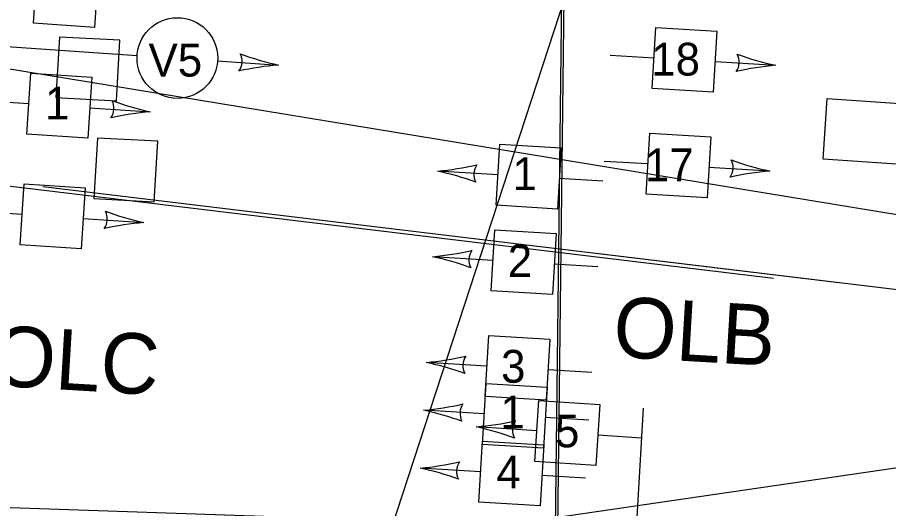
# Model space of a CAD drawing. Extents: x 647787 to 668496, y 640478 to 654412.
# Drawn here: x 661833.4 to 661919.8, y 647296.2 to 647344.9 of the extents above; entities that cross this region are included whole.
import ezdxf

# ---------------------------------------------------------------- set-up
doc = ezdxf.new("R2010")
doc.units = 0
for name, color, linetype in [('Default', 7, 'Continuous'), ('TEMP_DETECTION ZONE', 7, 'Continuous'), ('TEMP_DETECTION_ZONE_STAGE 5', 7, 'Continuous'), ('TEMP_SIGNAL_HEAD_STAGE 1A', 7, 'Continuous'), ('TEMP_SIGNAL_HEAD_STAGE 2', 7, 'Continuous'), ('TEMP_SIGNAL_HEAD_Stage 3', 7, 'Continuous'), ('TEMP_SIGNAL_HEAD_STAGE4', 7, 'Continuous'), ('TEMP_SIGNAL_POLES_STAGE 1A', 7, 'Continuous'), ('TEMP_SIGNAL_POLES_STAGE 5', 7, 'Continuous'), ('TEMP_SIGNAL_POLES_STAGES 3-4', 7, 'Continuous'), ('TEXT_TEMP_SIGNAL_POLES_STAGE 2', 7, 'Continuous'), ('TEXT_TEMP_SIGNAL_POLES_STAGE 3', 7, 'Continuous'), ('TEXT_TEMP_SIGNAL_POLES_STAGE 4', 7, 'Continuous'), ('TEXT_TEMP_SIGNAL_POLES_STAGE 5', 7, 'Continuous')]:
    doc.layers.add(name, color=color, linetype=linetype)

msp = doc.modelspace()

# ---------------------------------------------------------------- linework, layer by layer
at = {"layer": 'Default'}
for points in [[(661974.831, 647316.484), (661742.966, 647354.548)], [(662136.439, 647331.769), (661882.019, 647294.613), (661114.402, 647320.889)], [(661908.383, 647319.044), (661829.705, 647328.535)], [(661914.592, 647318.664), (661835.914, 647328.156)], [(662008.146, 647307.378), (661891.054, 647321.504)], [(662008.146, 647307.378), (661891.054, 647321.504)], [(662008.146, 647307.378), (661891.054, 647321.504)]]:
    msp.add_lwpolyline(points, dxfattribs=at)
at = {"layer": 'TEMP_DETECTION ZONE'}
for points in [[(661837.589, 647342.99), (661837.227, 647337.001), (661843.219, 647336.689), (661843.581, 647342.679)], [(661837.589, 647342.99), (661837.227, 647337.001), (661843.219, 647336.689), (661843.581, 647342.679)], [(661841.335, 647332.974), (661840.974, 647326.985), (661846.966, 647326.673), (661847.327, 647332.663)], [(661841.335, 647332.974), (661840.974, 647326.985), (661846.966, 647326.673), (661847.327, 647332.663)]]:
    msp.add_lwpolyline(points, close=True, dxfattribs=at)
at = {"layer": 'TEMP_DETECTION_ZONE_STAGE 5'}
msp.add_lwpolyline([(661913.308, 647330.907), (661913.717, 647336.893), (661963.601, 647333.483), (661963.192, 647327.497)], close=True, dxfattribs=at)
at = {"layer": 'TEMP_SIGNAL_HEAD_STAGE 1A'}
for p, q in [((661887.773, 647381.037), (661886.269, 647256.083)), ((661887.773, 647381.037), (661886.269, 647256.083)), ((661888.023, 647381.022), (661886.519, 647256.068)), ((661888.023, 647381.022), (661886.519, 647256.068))]:
    msp.add_line(p, q, dxfattribs=at)
at = {"layer": 'TEMP_SIGNAL_HEAD_STAGE 2'}
for p, q in [((661892.204, 647341.191), (661896.543, 647340.929)), ((661902.595, 647340.564), (661908.625, 647340.2)), ((661891.592, 647330.708), (661895.931, 647330.447)), ((661881.084, 647329.339), (661875.055, 647329.703)), ((661901.983, 647330.082), (661908.012, 647329.718)), ((661891.475, 647328.712), (661887.136, 647328.974)), ((661880.589, 647320.854), (661874.559, 647321.217)), ((661890.98, 647320.227), (661886.641, 647320.489)), ((661879.977, 647310.371), (661873.947, 647310.735)), ((661890.368, 647309.744), (661886.029, 647310.006)), ((661879.364, 647299.889), (661873.335, 647300.253)), ((661889.756, 647299.262), (661885.416, 647299.524))]:
    msp.add_line(p, q, dxfattribs=at)
for points in [[(661896.36, 647337.902), (661896.726, 647343.956), (661902.778, 647343.591), (661902.412, 647337.537)], [(661895.748, 647327.42), (661896.113, 647333.473), (661902.165, 647333.108), (661901.8, 647327.055)], [(661887.319, 647332.001), (661886.954, 647325.947), (661880.902, 647326.313), (661881.267, 647332.366)], [(661886.823, 647323.515), (661886.458, 647317.462), (661880.406, 647317.827), (661880.771, 647323.88)], [(661886.211, 647313.033), (661885.846, 647306.979), (661879.794, 647307.344), (661880.159, 647313.398)], [(661885.599, 647302.55), (661885.234, 647296.497), (661879.182, 647296.862), (661879.547, 647302.916)]]:
    msp.add_lwpolyline(points, close=True, dxfattribs=at)
for centre, radius, start, end in [((661903.367, 647340.516), 1.629, 324.70052, 28.39516), ((661914.783, 647369.021), 29.472, 250.20141, 257.93952), ((661911.273, 647310.846), 29.472, 95.15616, 102.89427), ((661872.406, 647359.057), 29.472, 275.15616, 282.89427), ((661880.312, 647329.387), 1.629, 144.70052, 208.39516), ((661902.755, 647330.034), 1.629, 324.70052, 28.39516), ((661914.171, 647358.539), 29.472, 250.20141, 257.93952), ((661868.896, 647300.882), 29.472, 70.20141, 77.93952), ((661910.661, 647300.364), 29.472, 95.15616, 102.89427), ((661871.91, 647350.571), 29.472, 275.15616, 282.89427), ((661879.816, 647320.901), 1.629, 144.70052, 208.39516), ((661868.401, 647292.397), 29.472, 70.20141, 77.93952), ((661871.298, 647340.088), 29.472, 275.15616, 282.89427), ((661879.204, 647310.418), 1.629, 144.70052, 208.39516), ((661867.789, 647281.914), 29.472, 70.20141, 77.93952), ((661870.686, 647329.606), 29.472, 275.15616, 282.89427), ((661878.592, 647299.936), 1.629, 144.70052, 208.39516), ((661867.177, 647271.432), 29.472, 70.20141, 77.93952)]:
    msp.add_arc(centre, radius, start, end, dxfattribs=at)
at = {"layer": 'TEMP_SIGNAL_HEAD_Stage 3'}
for p, q in [((661879.7, 647305.629), (661873.67, 647305.993)), ((661890.091, 647305.002), (661885.752, 647305.264))]:
    msp.add_line(p, q, dxfattribs=at)
msp.add_lwpolyline([(661885.934, 647308.291), (661885.569, 647302.237), (661879.517, 647302.602), (661879.882, 647308.656)], close=True, dxfattribs=at)
for centre, radius, start, end in [((661871.021, 647335.346), 29.472, 275.15616, 282.89427), ((661867.512, 647277.172), 29.472, 70.20141, 77.93952), ((661878.927, 647305.676), 1.629, 144.70052, 208.39516)]:
    msp.add_arc(centre, radius, start, end, dxfattribs=at)
at = {"layer": 'TEMP_SIGNAL_HEAD_STAGE4'}
for p, q in [((661879.7, 647305.629), (661873.67, 647305.993)), ((661890.091, 647305.002), (661885.752, 647305.264))]:
    msp.add_line(p, q, dxfattribs=at)
msp.add_lwpolyline([(661885.934, 647308.291), (661885.569, 647302.237), (661879.517, 647302.602), (661879.882, 647308.656)], close=True, dxfattribs=at)
for centre, radius, start, end in [((661871.021, 647335.346), 29.472, 275.15616, 282.89427), ((661867.512, 647277.172), 29.472, 70.20141, 77.93952), ((661878.927, 647305.676), 1.629, 144.70052, 208.39516)]:
    msp.add_arc(centre, radius, start, end, dxfattribs=at)
at = {"layer": 'TEMP_SIGNAL_POLES_STAGE 1A'}
for p, q in [((661830.661, 647342.186), (661840.96, 647341.482)), ((661840.96, 647341.482), (661845.28, 647341.187)), ((661853.262, 647340.641), (661859.312, 647340.227)), ((661830.199, 647336.705), (661834.535, 647336.409)), ((661840.584, 647335.995), (661846.611, 647335.584)), ((661829.536, 647325.725), (661833.873, 647325.428)), ((661839.921, 647325.015), (661845.948, 647324.603)), ((661895.478, 647306.186), (661892.345, 647254.281)), ((661884.914, 647303.941), (661878.888, 647304.353)), ((661895.3, 647303.231), (661890.963, 647303.528))]:
    msp.add_line(p, q, dxfattribs=at)
for points in [[(661834.992, 647344.364), (661835.405, 647350.414), (661841.454, 647350.001), (661841.041, 647343.95)], [(661834.329, 647333.383), (661834.742, 647339.434), (661840.791, 647339.021), (661840.378, 647332.97)], [(661833.666, 647322.403), (661834.079, 647328.453), (661840.128, 647328.04), (661839.715, 647321.99)], [(661891.17, 647306.553), (661890.756, 647300.502), (661884.707, 647300.916), (661885.121, 647306.966)]]:
    msp.add_lwpolyline(points, close=True, dxfattribs=at)
msp.add_circle((661849.271, 647340.914), 4, dxfattribs=at)
for centre, radius, start, end in [((661854.057, 647340.586), 1.629, 324.24171, 27.93635), ((661865.695, 647368.998), 29.47, 249.75268, 257.4908), ((661861.731, 647310.855), 29.472, 94.70836, 102.44648), ((661841.356, 647335.942), 1.629, 324.24433, 27.93896), ((661852.998, 647364.354), 29.472, 249.74521, 257.48333), ((661849.026, 647306.21), 29.472, 94.69996, 102.43807), ((661840.694, 647324.961), 1.629, 324.24433, 27.93896), ((661852.335, 647353.374), 29.472, 249.74521, 257.48333), ((661848.363, 647295.23), 29.472, 94.69996, 102.43807), ((661876.473, 647333.726), 29.472, 274.69996, 282.43807), ((661872.5, 647275.582), 29.472, 69.74521, 77.48333), ((661884.142, 647303.994), 1.629, 144.24433, 207.93896)]:
    msp.add_arc(centre, radius, start, end, dxfattribs=at)
at = {"layer": 'TEMP_SIGNAL_POLES_STAGE 5'}
msp.add_line((661895.478, 647306.186), (661892.345, 647254.281), dxfattribs=at)
at = {"layer": 'TEMP_SIGNAL_POLES_STAGES 3-4'}
msp.add_line((661900.998, 647387.674), (661859.959, 647262.002), dxfattribs=at)
msp.add_line((661900.998, 647387.674), (661859.959, 647262.002), dxfattribs=at)

# ---------------------------------------------------------------- texts
at = {"layer": 'Default'}
for s, p in [('OLB', (661892.38, 647311.309)), ('OLC', (661830.815, 647308.458)), ('OLC', (661830.815, 647308.458))]:
    msp.add_text(s, height=6, rotation=356.61808, dxfattribs=at).set_placement(p)
at = {"layer": 'TEXT_TEMP_SIGNAL_POLES_STAGE 2'}
for s, p in [('18', (661896.266, 647339.183)), ('17', (661895.639, 647328.7)), ('1', (661882.507, 647327.82)), ('2', (661882.034, 647319.203)), ('3', (661881.375, 647308.721)), ('4', (661880.904, 647298.238))]:
    msp.add_text(s, height=3.25, dxfattribs=at).set_placement(p)
at = {"layer": 'TEXT_TEMP_SIGNAL_POLES_STAGE 3'}
msp.add_text('1', height=3.25, dxfattribs=at).set_placement((661881.297, 647304.192))
at = {"layer": 'TEXT_TEMP_SIGNAL_POLES_STAGE 4'}
msp.add_text('1', height=3.25, dxfattribs=at).set_placement((661881.297, 647304.192))
at = {"layer": 'TEXT_TEMP_SIGNAL_POLES_STAGE 5'}
for s, p in [('V5', (661846.412, 647339.086)), ('1', (661836.151, 647334.833)), ('5', (661886.724, 647302.313))]:
    msp.add_text(s, height=3.25, dxfattribs=at).set_placement(p)

doc.saveas('drawing.dxf')
